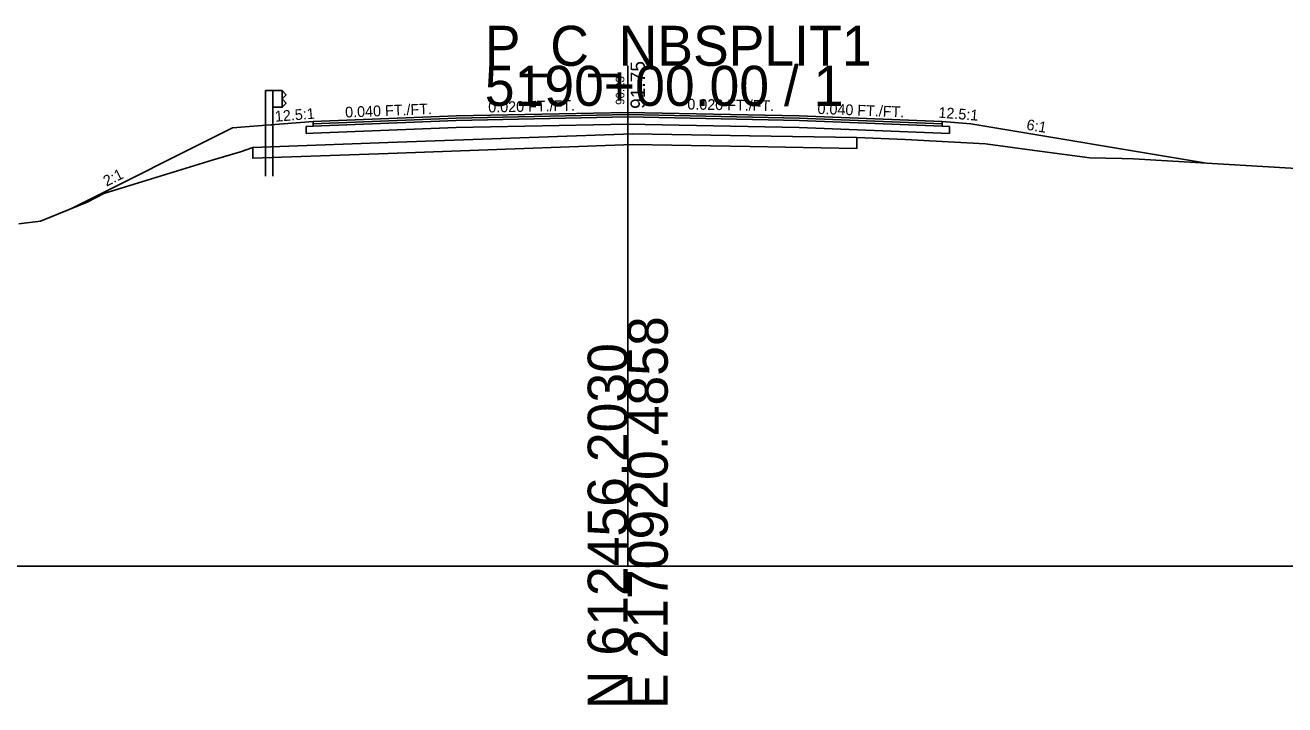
# Model space of a CAD drawing. Extents: x -26 to 1303, y -3010 to 12038.
# Drawn here: x 107.9 to 196, y 8490.3 to 8537.8 of the extents above; entities that cross this region are included whole.
import ezdxf

# ---------------------------------------------------------------- set-up
doc = ezdxf.new("R2010")
doc.units = 0
for name, color, linetype in [('RD_GPK_XS_Cell', 7, 'Continuous'), ('RD_PD_Final_TrvlWay', 7, 'Continuous'), ('RD_XS_Base', 7, 'Continuous'), ('RD_XS_ExGround', 7, 'Continuous'), ('RD_XS_ExPaveRet', 7, 'Continuous'), ('RD_XS_GR', 7, 'Continuous'), ('RD_XS_Greenside', 7, 'Continuous'), ('RD_XS_Pave', 7, 'Continuous'), ('RD_XS_PaveOvlay_CP', 7, 'Continuous'), ('RD_XS_TieSlope', 7, 'Continuous'), ('RD_XS_TX_Elev_EX', 7, 'Continuous'), ('RD_XS_TX_Elev_PR', 7, 'Continuous'), ('RD_XS_TX_ShdSlope', 7, 'Continuous'), ('RD_XS_TX_Slope', 7, 'Continuous')]:
    doc.layers.add(name, color=color, linetype=linetype)

msp = doc.modelspace()

# ---------------------------------------------------------------- linework, layer by layer
at = {"layer": 'RD_GPK_XS_Cell'}
for p, q in [((150, 8500), (150, 8535)), ((0, 8500), (150, 8500)), ((150, 8500), (300, 8500))]:
    msp.add_line(p, q, dxfattribs=at)
at = {"layer": 'RD_PD_Final_TrvlWay'}
for p, q in [((125.167, 8530.879), (124.667, 8530.839)), ((124.667, 8530.839), (124.667, 8527.274)), ((125.167, 8527.274), (125.167, 8530.879))]:
    msp.add_line(p, q, dxfattribs=at)
at = {"layer": 'RD_XS_Base'}
for p, q in [((138, 8531.187), (128, 8530.787)), ((150, 8531.427), (138, 8531.187)), ((138, 8531.187), (138, 8531.187)), ((138, 8530.687), (150, 8530.927)), ((150, 8531.427), (150, 8531.586)), ((150, 8531.586), (150, 8531.586)), ((150, 8531.586), (150, 8531.586)), ((150, 8531.586), (150, 8530.927)), ((150, 8530.927), (150, 8531.427)), ((150, 8531.427), (150, 8531.427)), ((150, 8531.427), (150, 8531.427)), ((150, 8531.427), (150, 8531.427)), ((162, 8531.187), (150, 8531.427)), ((150, 8530.927), (150, 8530.927)), ((150, 8530.927), (150, 8530.927)), ((150, 8530.927), (162, 8530.687)), ((172, 8530.787), (162, 8531.187)), ((164, 8531.107), (164, 8531.107)), ((128, 8530.787), (127.5, 8530.767)), ((127.5, 8530.767), (127.5, 8530.767)), ((127.5, 8530.767), (127.5, 8530.267)), ((127.5, 8530.267), (128, 8530.287)), ((128, 8530.787), (128, 8530.787)), ((128, 8530.287), (138, 8530.687)), ((128, 8530.287), (128, 8530.287)), ((138, 8530.687), (138, 8530.687)), ((162, 8530.687), (172.5, 8530.267)), ((164, 8530.607), (164, 8530.607)), ((172.5, 8530.767), (172, 8530.787)), ((172, 8530.787), (172, 8530.787)), ((172.5, 8530.267), (172.5, 8530.767)), ((172.5, 8530.767), (172.5, 8530.767))]:
    msp.add_line(p, q, dxfattribs=at)
at = {"layer": 'RD_XS_ExGround'}
msp.add_lwpolyline([(107.401, 8523.951), (108.919, 8524.136), (112.177, 8525.471), (113.352, 8526.076), (120.942, 8528.4), (122.906, 8528.982), (123.768, 8529.287), (133.247, 8529.626), (150.356, 8530.24), (158.531, 8530.097), (166.024, 8529.976), (169.406, 8529.841), (175.034, 8529.544), (178.808, 8529.039), (182.327, 8528.575), (184.565, 8528.513), (185.368, 8528.504), (199.933, 8527.63)], dxfattribs=at)
at = {"layer": 'RD_XS_ExPaveRet'}
msp.add_line((133.247, 8529.626), (123.768, 8529.287), dxfattribs=at)
for points in [[(166.024, 8529.976), (166.024, 8529.976), (166.024, 8529.976), (158.531, 8530.098), (158.531, 8530.098), (150.356, 8530.24), (150.356, 8530.24), (133.247, 8529.626), (133.247, 8529.626), (123.768, 8529.287), (123.768, 8529.287), (123.768, 8529.287), (123.768, 8528.537), (123.768, 8528.537), (133.247, 8528.876), (133.247, 8528.876), (150.356, 8529.49), (150.356, 8529.49), (158.531, 8529.347), (158.531, 8529.347), (166.024, 8529.226), (166.024, 8529.226), (166.024, 8529.226), (166.024, 8529.226), (166.024, 8529.226), (166.024, 8529.976), (166.024, 8529.976)], [(158.531, 8530.098), (150.356, 8530.24), (133.247, 8529.626)], [(166.024, 8529.976), (166.024, 8529.976), (158.531, 8530.098)], [(123.768, 8529.287), (123.768, 8528.537), (133.247, 8528.876), (150.356, 8529.49), (158.531, 8529.347), (166.024, 8529.226), (166.024, 8529.226), (166.024, 8529.976)]]:
    msp.add_lwpolyline(points, dxfattribs=at)
at = {"layer": 'RD_XS_GR'}
for points in [[(125.167, 8533.274), (125.167, 8530.879), (124.667, 8530.839), (124.667, 8533.274), (124.917, 8533.274), (125.167, 8533.274)], [(125.834, 8533.274), (125.834, 8532.107), (125.167, 8532.107), (125.167, 8533.274), (125.834, 8533.274)], [(125.834, 8533.274), (125.834, 8533.274), (125.834, 8533.274), (125.834, 8532.107), (126.105, 8532.399), (126.105, 8532.399), (125.834, 8532.691), (125.834, 8532.691), (126.105, 8532.982), (126.105, 8532.982), (125.834, 8533.274)]]:
    msp.add_lwpolyline(points, dxfattribs=at)
at = {"layer": 'RD_XS_Greenside'}
for p, q in [((174, 8530.945), (190.491, 8528.197)), ((122.355, 8530.654), (111.137, 8525.045))]:
    msp.add_line(p, q, dxfattribs=at)
at = {"layer": 'RD_XS_Pave'}
for p, q in [((138, 8531.505), (128, 8531.105)), ((138, 8531.346), (128, 8530.946)), ((128, 8530.946), (138, 8531.346)), ((128, 8530.787), (138, 8531.187)), ((128, 8531.105), (128, 8531.105)), ((128, 8531.105), (128, 8530.946)), ((128, 8530.946), (128, 8530.946)), ((128, 8530.946), (128, 8530.787)), ((150, 8531.745), (138, 8531.505)), ((150, 8531.586), (138, 8531.346)), ((138, 8531.346), (150, 8531.586)), ((138, 8531.505), (138, 8531.505)), ((138, 8531.187), (150, 8531.427)), ((138, 8531.346), (138, 8531.346)), ((138, 8531.346), (138, 8531.346)), ((138, 8531.187), (138, 8531.187)), ((162, 8531.505), (150, 8531.745)), ((150, 8531.745), (150, 8531.745)), ((150, 8531.745), (150, 8531.745)), ((150, 8531.427), (150, 8531.586)), ((150, 8531.586), (150, 8531.586)), ((150, 8531.586), (150, 8531.586)), ((150, 8531.586), (150, 8531.586)), ((150, 8531.586), (150, 8531.586)), ((150, 8531.586), (162, 8531.346)), ((162, 8531.346), (150, 8531.586)), ((150, 8531.586), (150, 8531.586)), ((150, 8531.586), (150, 8531.586)), ((150, 8531.586), (150, 8531.427)), ((150, 8531.427), (150, 8531.427)), ((150, 8531.427), (150, 8531.427)), ((150, 8531.427), (162, 8531.187)), ((172, 8531.105), (162, 8531.505)), ((162, 8531.346), (172, 8530.946)), ((172, 8530.946), (162, 8531.346)), ((162, 8531.187), (172, 8530.787)), ((164, 8531.425), (164, 8531.425)), ((164, 8531.266), (164, 8531.266)), ((164, 8531.266), (164, 8531.266)), ((164, 8531.107), (164, 8531.107)), ((172, 8530.946), (172, 8531.105)), ((172, 8531.105), (172, 8531.105)), ((172, 8530.787), (172, 8530.946)), ((172, 8530.946), (172, 8530.946))]:
    msp.add_line(p, q, dxfattribs=at)
at = {"layer": 'RD_XS_PaveOvlay_CP'}
for p, q in [((128, 8531.105), (138, 8531.505)), ((138, 8531.505), (150, 8531.745)), ((150, 8531.745), (162, 8531.505)), ((162, 8531.505), (172, 8531.105))]:
    msp.add_line(p, q, dxfattribs=at)
at = {"layer": 'RD_XS_TieSlope'}
for p, q in [((128, 8531.105), (122.355, 8530.654)), ((172, 8531.105), (174, 8530.945))]:
    msp.add_line(p, q, dxfattribs=at)

# ---------------------------------------------------------------- texts
at = {"layer": 'RD_GPK_XS_Cell'}
for s, p in [('P_C_NBSPLIT1', (140, 8535)), ('5190+00.00 / 1', (140, 8532.2))]:
    msp.add_text(s, height=2.8, dxfattribs=at).set_placement(p)
for s, p in [('E 2170920.4858', (152.8, 8490)), ('N 612456.2030', (150, 8490))]:
    msp.add_text(s, height=2.8, rotation=90, dxfattribs=at).set_placement(p)
at = {"layer": 'RD_XS_TX_Elev_EX'}
msp.add_text('90.23', height=0.6, rotation=90, dxfattribs=at).set_placement((149.762, 8532.266))
at = {"layer": 'RD_XS_TX_Elev_PR'}
msp.add_text('91.75', height=1, rotation=90, dxfattribs=at).set_placement((151.196, 8531.988))
at = {"layer": 'RD_XS_TX_ShdSlope'}
for rotation, p in [(4.57392, (125.35, 8531.085)), (355.42608, (171.711, 8531.381))]:
    msp.add_text('12.5:1', height=0.75, rotation=rotation, dxfattribs=at).set_placement(p)
at = {"layer": 'RD_XS_TX_Slope'}
for s, rotation, p in [('0.020 FT./FT.', 358.85424, (154.161, 8531.95)), ('0.040 FT./FT.', 2.29061, (130.247, 8531.381)), ('0.020 FT./FT.', 1.14576, (140.248, 8531.736)), ('0.040 FT./FT.', 357.70939, (163.262, 8531.64)), ('6:1', 350.53768, (177.856, 8530.536)), ('2:1', 26.56505, (113.543, 8526.549))]:
    msp.add_text(s, height=0.75, rotation=rotation, dxfattribs=at).set_placement(p)

doc.saveas('drawing.dxf')
